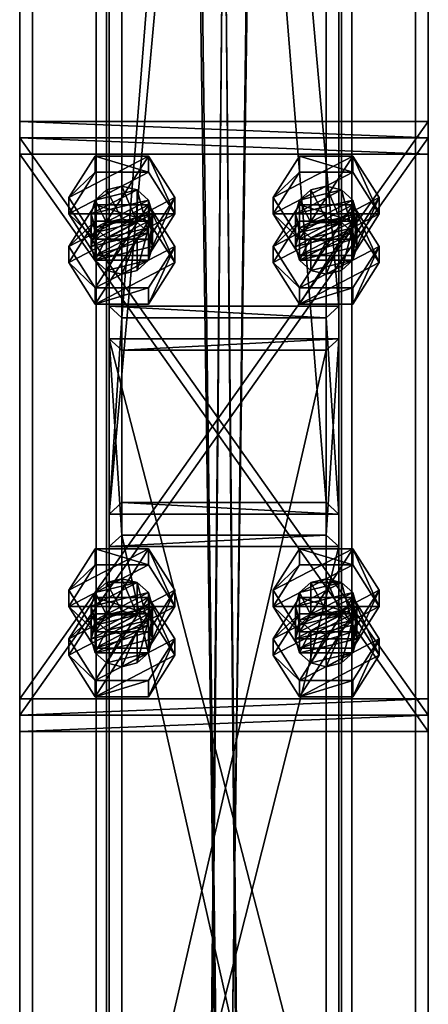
# Model space of a CAD drawing. Header units: millimetres. Extents: x -333 to 67333, y -930 to 39730.
# Tile 272 of 656: x 11020 to 11180, y 13917 to 14303. Entities that reach past the tile are written whole.
import ezdxf

# ---------------------------------------------------------------- set-up
doc = ezdxf.new("R2010")
doc.units = ezdxf.units.MM
for name, color, linetype in [('4', 7, 'Continuous'), ('5', 7, 'Continuous'), ('6', 7, 'Continuous'), ('95', 7, 'Continuous'), ('99', 7, 'Continuous')]:
    doc.layers.add(name, color=color, linetype=linetype)

msp = doc.modelspace()

# ---------------------------------------------------------------- meshes
at = {"layer": '4', "color": 171}
mesh = msp.add_polyface(dxfattribs=at)
corners = [(11140, 14113.33, 5199.43), (11060, 14113.33, 5199.43), (11060, 15107.66, 3080), (11140, 15107.66, 3080), (11060, 14185.75, 5233.41), (11060, 15196.03, 3080), (11140, 14185.75, 5233.41), (11140, 15196.03, 3080), (11145, 14108.8, 5197.31), (11145, 14190.28, 5235.53), (11145, 15201.55, 3080), (11145, 15102.14, 3080), (11055, 14190.28, 5235.53), (11055, 15201.55, 3080), (11055, 14108.8, 5197.31), (11055, 15102.14, 3080)]
mesh.append_faces([[corners[k] for k in face] for face in [(0, 2, 3, 3), (1, 5, 2, 2), (4, 7, 5, 5), (6, 3, 7, 7), (8, 10, 11, 11), (9, 13, 10, 10), (12, 15, 13, 13), (14, 11, 15, 15)]], dxfattribs={"vtx0": -1, "color": 171})
mesh.append_faces([[corners[k] for k in face] for face in [(9, 6, 12, 12), (6, 8, 0, 0), (0, 8, 1, 1), (12, 4, 14, 14), (4, 12, 6, 6), (14, 1, 8, 8), (11, 3, 15, 15), (3, 10, 7, 7), (7, 10, 5, 5), (15, 2, 13, 13), (2, 15, 3, 3), (13, 5, 10, 10)]], dxfattribs={"vtx0": -1, "vtx1": -1, "color": 171})
mesh.append_faces([[corners[k] for k in face] for face in [(6, 9, 8, 8), (14, 4, 1, 1), (3, 11, 10, 10), (13, 2, 5, 5)]], dxfattribs={"vtx0": -1, "vtx2": -1, "vtx3": -1, "color": 171})
mesh.append_faces([[corners[k] for k in face] for face in [(0, 1, 2, 2), (1, 4, 5, 5), (4, 6, 7, 7), (6, 0, 3, 3), (8, 9, 10, 10), (9, 12, 13, 13), (12, 14, 15, 15), (14, 8, 11, 11)]], dxfattribs={"vtx2": -1, "vtx3": -1, "color": 171})
mesh = msp.add_polyface(dxfattribs=at)
corners = [(11140, 13744.47, 5985.67), (11060, 13744.47, 5985.67), (11060, 14100.59, 5226.59), (11140, 14100.59, 5226.59), (11060, 13824.82, 6002.74), (11060, 14173.01, 5260.57), (11140, 13824.82, 6002.74), (11140, 14173.01, 5260.57), (11145, 13739.44, 5984.6), (11145, 13829.84, 6003.81), (11145, 14177.54, 5262.69), (11145, 14096.06, 5224.47), (11055, 13829.84, 6003.81), (11055, 14177.54, 5262.69), (11055, 13739.44, 5984.6), (11055, 14096.06, 5224.47)]
mesh.append_faces([[corners[k] for k in face] for face in [(0, 2, 3, 3), (1, 5, 2, 2), (4, 7, 5, 5), (6, 3, 7, 7), (8, 10, 11, 11), (9, 13, 10, 10), (12, 15, 13, 13), (14, 11, 15, 15)]], dxfattribs={"vtx0": -1, "color": 171})
mesh.append_faces([[corners[k] for k in face] for face in [(9, 6, 12, 12), (6, 8, 0, 0), (0, 8, 1, 1), (12, 4, 14, 14), (4, 12, 6, 6), (14, 1, 8, 8), (11, 3, 15, 15), (3, 10, 7, 7), (7, 10, 5, 5), (15, 2, 13, 13), (2, 15, 3, 3), (13, 5, 10, 10)]], dxfattribs={"vtx0": -1, "vtx1": -1, "color": 171})
mesh.append_faces([[corners[k] for k in face] for face in [(6, 9, 8, 8), (14, 4, 1, 1), (3, 11, 10, 10), (13, 2, 5, 5)]], dxfattribs={"vtx0": -1, "vtx2": -1, "vtx3": -1, "color": 171})
mesh.append_faces([[corners[k] for k in face] for face in [(0, 1, 2, 2), (1, 4, 5, 5), (4, 6, 7, 7), (6, 0, 3, 3), (8, 9, 10, 10), (9, 12, 13, 13), (12, 14, 15, 15), (14, 8, 11, 11)]], dxfattribs={"vtx2": -1, "vtx3": -1, "color": 171})
at = {"layer": '5', "color": 131}
mesh = msp.add_polyface(dxfattribs=at)
corners = [(11146, 9415, 2984), (11054, 9415, 2984), (11054, 19384.97, 2984), (11146, 19384.97, 2984), (11054, 9415, 3076), (11054, 19384.97, 3076), (11146, 9415, 3076), (11146, 19384.97, 3076), (11150, 9415, 2980), (11150, 9415, 3080), (11150, 19384.97, 3080), (11150, 19384.97, 2980), (11050, 9415, 3080), (11050, 19384.97, 3080), (11050, 9415, 2980), (11050, 19384.97, 2980)]
mesh.append_faces([[corners[k] for k in face] for face in [(0, 2, 3, 3), (1, 5, 2, 2), (4, 7, 5, 5), (6, 3, 7, 7), (8, 10, 11, 11), (9, 13, 10, 10), (12, 15, 13, 13), (14, 11, 15, 15)]], dxfattribs={"vtx0": -1, "color": 131})
mesh.append_faces([[corners[k] for k in face] for face in [(9, 6, 12, 12), (6, 8, 0, 0), (0, 8, 1, 1), (12, 4, 14, 14), (4, 12, 6, 6), (14, 1, 8, 8), (11, 3, 15, 15), (3, 10, 7, 7), (7, 10, 5, 5), (15, 2, 13, 13), (2, 15, 3, 3), (13, 5, 10, 10)]], dxfattribs={"vtx0": -1, "vtx1": -1, "color": 131})
mesh.append_faces([[corners[k] for k in face] for face in [(6, 9, 8, 8), (14, 4, 1, 1), (3, 11, 10, 10), (13, 2, 5, 5)]], dxfattribs={"vtx0": -1, "vtx2": -1, "vtx3": -1, "color": 131})
mesh.append_faces([[corners[k] for k in face] for face in [(0, 1, 2, 2), (1, 4, 5, 5), (4, 6, 7, 7), (6, 0, 3, 3), (8, 9, 10, 10), (9, 12, 13, 13), (12, 14, 15, 15), (14, 8, 11, 11)]], dxfattribs={"vtx2": -1, "vtx3": -1, "color": 131})
at = {"layer": '6', "color": 2}
mesh = msp.add_polyface(dxfattribs=at)
corners = [(11180, 19380.14, 7183.53), (11020, 19380.14, 7183.53), (11020, 7954.94, 4755.1), (11180, 7954.94, 4755.1), (11180, 19380.14, 7347.1), (11180, 7921.68, 4911.61), (11020, 19380.14, 7347.1), (11020, 7921.68, 4911.61), (11025, 7953.9, 4759.99), (11175, 7953.9, 4759.99), (11175, 7922.72, 4906.72), (11025, 7922.72, 4906.72), (11175, 19380.14, 7188.64), (11175, 19380.14, 7341.99), (11025, 19380.14, 7188.64), (11025, 19380.14, 7341.99)]
mesh.append_faces([[corners[k] for k in face] for face in [(0, 2, 3, 3), (4, 3, 5, 5), (6, 5, 7, 7), (1, 7, 2, 2), (12, 10, 9, 9), (14, 9, 8, 8), (15, 8, 11, 11), (13, 11, 10, 10)]], dxfattribs={"vtx0": -1, "color": 2})
mesh.append_faces([[corners[k] for k in face] for face in [(2, 8, 3, 3), (8, 7, 11, 11), (11, 7, 10, 10), (3, 9, 5, 5), (9, 3, 8, 8), (5, 10, 7, 7), (0, 12, 1, 1), (12, 4, 13, 13), (13, 4, 15, 15), (1, 14, 6, 6), (14, 1, 12, 12), (6, 15, 4, 4)]], dxfattribs={"vtx0": -1, "vtx1": -1, "color": 2})
mesh.append_faces([[corners[k] for k in face] for face in [(8, 2, 7, 7), (5, 9, 10, 10), (12, 0, 4, 4), (6, 14, 15, 15)]], dxfattribs={"vtx0": -1, "vtx2": -1, "vtx3": -1, "color": 2})
mesh.append_faces([[corners[k] for k in face] for face in [(0, 1, 2, 2), (4, 0, 3, 3), (6, 4, 5, 5), (1, 6, 7, 7), (12, 13, 10, 10), (14, 12, 9, 9), (15, 14, 8, 8), (13, 15, 11, 11)]], dxfattribs={"vtx2": -1, "vtx3": -1, "color": 2})
at = {"layer": '95', "color": 7}
mesh = msp.add_polyface(dxfattribs=at)
corners = [(11048, 14213.75, 5279.68), (11049.61, 14221.06, 5249.97), (11048, 14226.49, 5252.52), (11072, 14213.75, 5279.68), (11070.39, 14219.18, 5282.23), (11070.39, 14231.92, 5255.07), (11072, 14226.49, 5252.52), (11066, 14223.16, 5284.1), (11066, 14235.9, 5256.94), (11060, 14224.61, 5284.78), (11060, 14237.36, 5257.62), (11054, 14223.16, 5284.1), (11054, 14235.9, 5256.94), (11049.61, 14219.18, 5282.23), (11049.61, 14231.92, 5255.07), (11054, 14217.08, 5248.11), (11070.39, 14221.06, 5249.97), (11039.22, 14226.49, 5252.52), (11049.61, 14216.57, 5231.3), (11039.22, 14232.86, 5238.94), (11070.39, 14210.2, 5244.88), (11080.78, 14226.49, 5252.52), (11080.78, 14232.86, 5238.94), (11070.39, 14242.79, 5260.17), (11070.39, 14249.16, 5246.59), (11049.61, 14242.79, 5260.17), (11049.61, 14249.16, 5246.59), (11049.61, 14210.2, 5244.88), (11070.39, 14216.57, 5231.3), (11080.78, 14207.38, 5293.26), (11070.39, 14223.68, 5300.91), (11070.39, 14230.05, 5287.33), (11049.61, 14223.68, 5300.91), (11049.61, 14230.05, 5287.33), (11039.22, 14213.75, 5279.68)]
mesh.append_faces([[corners[k] for k in face] for face in [(0, 1, 2, 2), (3, 5, 6, 6), (4, 8, 5, 5), (7, 10, 8, 8), (9, 12, 10, 10), (11, 14, 12, 12), (13, 2, 14, 14), (7, 11, 9, 9), (14, 10, 12, 12), (17, 18, 19, 19), (21, 24, 22, 22), (23, 26, 24, 24), (25, 19, 26, 26), (23, 17, 25, 25), (19, 24, 26, 26), (22, 18, 28, 28), (30, 33, 31, 31), (32, 34, 33, 33), (34, 31, 33, 33)]], dxfattribs={"vtx0": -1, "color": 7})
mesh.append_faces([[corners[k] for k in face] for face in [(10, 14, 8, 8), (8, 2, 5, 5), (5, 1, 6, 6), (6, 15, 16, 16), (21, 17, 23, 23), (24, 18, 22, 22)]], dxfattribs={"vtx0": -1, "vtx1": -1, "color": 7})
mesh.append_faces([[corners[k] for k in face] for face in [(7, 13, 11, 11), (8, 14, 2, 2), (5, 2, 1, 1), (21, 27, 17, 17), (24, 19, 18, 18)]], dxfattribs={"vtx0": -1, "vtx2": -1, "vtx3": -1, "color": 7})
mesh.append_faces([[corners[k] for k in face] for face in [(3, 4, 5, 5), (4, 7, 8, 8), (7, 9, 10, 10), (9, 11, 12, 12), (11, 13, 14, 14), (13, 0, 2, 2), (20, 21, 22, 22), (21, 23, 24, 24), (23, 25, 26, 26), (25, 17, 19, 19), (29, 30, 31, 31), (30, 32, 33, 33)]], dxfattribs={"vtx2": -1, "vtx3": -1, "color": 7})
mesh = msp.add_polyface(dxfattribs=at)
corners = [(11128, 14213.75, 5279.68), (11129.61, 14221.06, 5249.97), (11128, 14226.49, 5252.52), (11152, 14213.75, 5279.68), (11150.39, 14219.18, 5282.23), (11150.39, 14231.92, 5255.07), (11152, 14226.49, 5252.52), (11146, 14223.16, 5284.1), (11146, 14235.9, 5256.94), (11140, 14224.61, 5284.78), (11140, 14237.36, 5257.62), (11134, 14223.16, 5284.1), (11134, 14235.9, 5256.94), (11129.61, 14219.18, 5282.23), (11129.61, 14231.92, 5255.07), (11134, 14217.08, 5248.11), (11150.39, 14221.06, 5249.97), (11119.22, 14226.49, 5252.52), (11129.61, 14216.57, 5231.3), (11119.22, 14232.86, 5238.94), (11150.39, 14210.2, 5244.88), (11160.78, 14226.49, 5252.52), (11160.78, 14232.86, 5238.94), (11150.39, 14242.79, 5260.17), (11150.39, 14249.16, 5246.59), (11129.61, 14242.79, 5260.17), (11129.61, 14249.16, 5246.59), (11129.61, 14210.2, 5244.88), (11150.39, 14216.57, 5231.3), (11160.78, 14207.38, 5293.26), (11150.39, 14223.68, 5300.91), (11150.39, 14230.05, 5287.33), (11129.61, 14223.68, 5300.91), (11129.61, 14230.05, 5287.33), (11119.22, 14213.75, 5279.68)]
mesh.append_faces([[corners[k] for k in face] for face in [(0, 1, 2, 2), (3, 5, 6, 6), (4, 8, 5, 5), (7, 10, 8, 8), (9, 12, 10, 10), (11, 14, 12, 12), (13, 2, 14, 14), (7, 11, 9, 9), (14, 10, 12, 12), (17, 18, 19, 19), (21, 24, 22, 22), (23, 26, 24, 24), (25, 19, 26, 26), (23, 17, 25, 25), (19, 24, 26, 26), (22, 18, 28, 28), (30, 33, 31, 31), (32, 34, 33, 33), (34, 31, 33, 33)]], dxfattribs={"vtx0": -1, "color": 7})
mesh.append_faces([[corners[k] for k in face] for face in [(10, 14, 8, 8), (8, 2, 5, 5), (5, 1, 6, 6), (6, 15, 16, 16), (21, 17, 23, 23), (24, 18, 22, 22)]], dxfattribs={"vtx0": -1, "vtx1": -1, "color": 7})
mesh.append_faces([[corners[k] for k in face] for face in [(7, 13, 11, 11), (8, 14, 2, 2), (5, 2, 1, 1), (21, 27, 17, 17), (24, 19, 18, 18)]], dxfattribs={"vtx0": -1, "vtx2": -1, "vtx3": -1, "color": 7})
mesh.append_faces([[corners[k] for k in face] for face in [(3, 4, 5, 5), (4, 7, 8, 8), (7, 9, 10, 10), (9, 11, 12, 12), (11, 13, 14, 14), (13, 0, 2, 2), (20, 21, 22, 22), (21, 23, 24, 24), (23, 25, 26, 26), (25, 17, 19, 19), (29, 30, 31, 31), (30, 32, 33, 33)]], dxfattribs={"vtx2": -1, "vtx3": -1, "color": 7})
mesh = msp.add_polyface(dxfattribs=at)
corners = [(11048, 14213.75, 5279.68), (11049.61, 14208.32, 5277.13), (11049.61, 14221.06, 5249.97), (11054, 14204.34, 5275.27), (11054, 14217.08, 5248.11), (11060, 14202.89, 5274.59), (11060, 14215.63, 5247.43), (11066, 14204.34, 5275.27), (11066, 14217.08, 5248.11), (11070.39, 14208.32, 5277.13), (11070.39, 14221.06, 5249.97), (11072, 14213.75, 5279.68), (11072, 14226.49, 5252.52), (11070.39, 14219.18, 5282.23), (11066, 14223.16, 5284.1), (11049.61, 14219.18, 5282.23), (11039.22, 14226.49, 5252.52), (11049.61, 14210.2, 5244.88), (11049.61, 14216.57, 5231.3), (11070.39, 14210.2, 5244.88), (11070.39, 14216.57, 5231.3), (11080.78, 14232.86, 5238.94), (11080.78, 14226.49, 5252.52), (11039.22, 14207.38, 5293.26), (11049.61, 14191.08, 5285.62), (11049.61, 14197.45, 5272.04), (11039.22, 14213.75, 5279.68), (11070.39, 14191.08, 5285.62), (11070.39, 14197.45, 5272.04), (11080.78, 14207.38, 5293.26), (11080.78, 14213.75, 5279.68), (11070.39, 14230.05, 5287.33), (11049.61, 14223.68, 5300.91), (11070.39, 14223.68, 5300.91)]
mesh.append_faces([[corners[k] for k in face] for face in [(1, 4, 2, 2), (3, 6, 4, 4), (5, 8, 6, 6), (7, 10, 8, 8), (9, 12, 10, 10), (5, 9, 7, 7), (10, 6, 8, 8), (17, 20, 18, 18), (19, 21, 20, 20), (17, 22, 19, 19), (23, 25, 26, 26), (24, 28, 25, 25), (27, 30, 28, 28), (29, 31, 30, 30), (24, 29, 27, 27), (33, 23, 32, 32), (30, 25, 28, 28)]], dxfattribs={"vtx0": -1, "color": 7})
mesh.append_faces([[corners[k] for k in face] for face in [(9, 1, 11, 11), (11, 1, 13, 13), (13, 0, 14, 14), (29, 24, 33, 33), (31, 25, 30, 30)]], dxfattribs={"vtx0": -1, "vtx1": -1, "color": 7})
mesh.append_faces([[corners[k] for k in face] for face in [(9, 5, 3, 3), (9, 3, 1, 1), (13, 1, 0, 0), (14, 0, 15, 15), (12, 2, 4, 4), (10, 4, 6, 6), (33, 24, 23, 23), (31, 26, 25, 25)]], dxfattribs={"vtx0": -1, "vtx2": -1, "vtx3": -1, "color": 7})
mesh.append_faces([[corners[k] for k in face] for face in [(0, 1, 2, 2), (1, 3, 4, 4), (3, 5, 6, 6), (5, 7, 8, 8), (7, 9, 10, 10), (9, 11, 12, 12), (16, 17, 18, 18), (17, 19, 20, 20), (23, 24, 25, 25), (24, 27, 28, 28), (27, 29, 30, 30), (32, 23, 26, 26)]], dxfattribs={"vtx2": -1, "vtx3": -1, "color": 7})
mesh = msp.add_polyface(dxfattribs=at)
corners = [(11128, 14213.75, 5279.68), (11129.61, 14208.32, 5277.13), (11129.61, 14221.06, 5249.97), (11134, 14204.34, 5275.27), (11134, 14217.08, 5248.11), (11140, 14202.89, 5274.59), (11140, 14215.63, 5247.43), (11146, 14204.34, 5275.27), (11146, 14217.08, 5248.11), (11150.39, 14208.32, 5277.13), (11150.39, 14221.06, 5249.97), (11152, 14213.75, 5279.68), (11152, 14226.49, 5252.52), (11150.39, 14219.18, 5282.23), (11146, 14223.16, 5284.1), (11129.61, 14219.18, 5282.23), (11119.22, 14226.49, 5252.52), (11129.61, 14210.2, 5244.88), (11129.61, 14216.57, 5231.3), (11150.39, 14210.2, 5244.88), (11150.39, 14216.57, 5231.3), (11160.78, 14232.86, 5238.94), (11160.78, 14226.49, 5252.52), (11119.22, 14207.38, 5293.26), (11129.61, 14191.08, 5285.62), (11129.61, 14197.45, 5272.04), (11119.22, 14213.75, 5279.68), (11150.39, 14191.08, 5285.62), (11150.39, 14197.45, 5272.04), (11160.78, 14207.38, 5293.26), (11160.78, 14213.75, 5279.68), (11150.39, 14230.05, 5287.33), (11129.61, 14223.68, 5300.91), (11150.39, 14223.68, 5300.91)]
mesh.append_faces([[corners[k] for k in face] for face in [(1, 4, 2, 2), (3, 6, 4, 4), (5, 8, 6, 6), (7, 10, 8, 8), (9, 12, 10, 10), (5, 9, 7, 7), (10, 6, 8, 8), (17, 20, 18, 18), (19, 21, 20, 20), (17, 22, 19, 19), (23, 25, 26, 26), (24, 28, 25, 25), (27, 30, 28, 28), (29, 31, 30, 30), (24, 29, 27, 27), (33, 23, 32, 32), (30, 25, 28, 28)]], dxfattribs={"vtx0": -1, "color": 7})
mesh.append_faces([[corners[k] for k in face] for face in [(9, 1, 11, 11), (11, 1, 13, 13), (13, 0, 14, 14), (29, 24, 33, 33), (31, 25, 30, 30)]], dxfattribs={"vtx0": -1, "vtx1": -1, "color": 7})
mesh.append_faces([[corners[k] for k in face] for face in [(9, 5, 3, 3), (9, 3, 1, 1), (13, 1, 0, 0), (14, 0, 15, 15), (12, 2, 4, 4), (10, 4, 6, 6), (33, 24, 23, 23), (31, 26, 25, 25)]], dxfattribs={"vtx0": -1, "vtx2": -1, "vtx3": -1, "color": 7})
mesh.append_faces([[corners[k] for k in face] for face in [(0, 1, 2, 2), (1, 3, 4, 4), (3, 5, 6, 6), (5, 7, 8, 8), (7, 9, 10, 10), (9, 11, 12, 12), (16, 17, 18, 18), (17, 19, 20, 20), (23, 24, 25, 25), (24, 27, 28, 28), (27, 29, 30, 30), (32, 23, 26, 26)]], dxfattribs={"vtx2": -1, "vtx3": -1, "color": 7})
mesh = msp.add_polyface(dxfattribs=at)
corners = [(11048, 14059.85, 5207.48), (11049.61, 14067.16, 5177.77), (11048, 14072.59, 5180.32), (11072, 14059.85, 5207.48), (11070.39, 14065.28, 5210.03), (11070.39, 14078.02, 5182.87), (11072, 14072.59, 5180.32), (11066, 14069.25, 5211.89), (11066, 14082, 5184.73), (11060, 14070.71, 5212.57), (11060, 14083.45, 5185.41), (11054, 14069.25, 5211.89), (11054, 14082, 5184.73), (11049.61, 14065.28, 5210.03), (11049.61, 14078.02, 5182.87), (11054, 14063.18, 5175.9), (11070.39, 14067.16, 5177.77), (11039.22, 14072.59, 5180.32), (11049.61, 14062.66, 5159.09), (11039.22, 14078.96, 5166.74), (11070.39, 14056.29, 5172.67), (11080.78, 14072.59, 5180.32), (11080.78, 14078.96, 5166.74), (11070.39, 14088.88, 5187.96), (11070.39, 14095.25, 5174.38), (11049.61, 14088.88, 5187.96), (11049.61, 14095.25, 5174.38), (11049.61, 14056.29, 5172.67), (11070.39, 14062.66, 5159.09), (11080.78, 14053.48, 5221.06), (11070.39, 14069.77, 5228.7), (11070.39, 14076.14, 5215.12), (11049.61, 14069.77, 5228.7), (11049.61, 14076.14, 5215.12), (11039.22, 14059.85, 5207.48)]
mesh.append_faces([[corners[k] for k in face] for face in [(0, 1, 2, 2), (3, 5, 6, 6), (4, 8, 5, 5), (7, 10, 8, 8), (9, 12, 10, 10), (11, 14, 12, 12), (13, 2, 14, 14), (7, 11, 9, 9), (12, 8, 10, 10), (17, 18, 19, 19), (21, 24, 22, 22), (23, 26, 24, 24), (25, 19, 26, 26), (23, 17, 25, 25), (19, 24, 26, 26), (22, 18, 28, 28), (30, 33, 31, 31), (32, 34, 33, 33), (34, 31, 33, 33)]], dxfattribs={"vtx0": -1, "color": 7})
mesh.append_faces([[corners[k] for k in face] for face in [(8, 2, 5, 5), (5, 1, 6, 6), (6, 15, 16, 16), (21, 17, 23, 23), (24, 18, 22, 22)]], dxfattribs={"vtx0": -1, "vtx1": -1, "color": 7})
mesh.append_faces([[corners[k] for k in face] for face in [(7, 13, 11, 11), (8, 12, 14, 14), (8, 14, 2, 2), (5, 2, 1, 1), (21, 27, 17, 17), (24, 19, 18, 18)]], dxfattribs={"vtx0": -1, "vtx2": -1, "vtx3": -1, "color": 7})
mesh.append_faces([[corners[k] for k in face] for face in [(3, 4, 5, 5), (4, 7, 8, 8), (7, 9, 10, 10), (9, 11, 12, 12), (11, 13, 14, 14), (13, 0, 2, 2), (20, 21, 22, 22), (21, 23, 24, 24), (23, 25, 26, 26), (25, 17, 19, 19), (29, 30, 31, 31), (30, 32, 33, 33)]], dxfattribs={"vtx2": -1, "vtx3": -1, "color": 7})
mesh = msp.add_polyface(dxfattribs=at)
corners = [(11128, 14059.85, 5207.48), (11129.61, 14067.16, 5177.77), (11128, 14072.59, 5180.32), (11152, 14059.85, 5207.48), (11150.39, 14065.28, 5210.03), (11150.39, 14078.02, 5182.87), (11152, 14072.59, 5180.32), (11146, 14069.25, 5211.89), (11146, 14082, 5184.73), (11140, 14070.71, 5212.57), (11140, 14083.45, 5185.41), (11134, 14069.25, 5211.89), (11134, 14082, 5184.73), (11129.61, 14065.28, 5210.03), (11129.61, 14078.02, 5182.87), (11134, 14063.18, 5175.9), (11150.39, 14067.16, 5177.77), (11119.22, 14072.59, 5180.32), (11129.61, 14062.66, 5159.09), (11119.22, 14078.96, 5166.74), (11150.39, 14056.29, 5172.67), (11160.78, 14072.59, 5180.32), (11160.78, 14078.96, 5166.74), (11150.39, 14088.88, 5187.96), (11150.39, 14095.25, 5174.38), (11129.61, 14088.88, 5187.96), (11129.61, 14095.25, 5174.38), (11129.61, 14056.29, 5172.67), (11150.39, 14062.66, 5159.09), (11160.78, 14053.48, 5221.06), (11150.39, 14069.77, 5228.7), (11150.39, 14076.14, 5215.12), (11129.61, 14069.77, 5228.7), (11129.61, 14076.14, 5215.12), (11119.22, 14059.85, 5207.48)]
mesh.append_faces([[corners[k] for k in face] for face in [(0, 1, 2, 2), (3, 5, 6, 6), (4, 8, 5, 5), (7, 10, 8, 8), (9, 12, 10, 10), (11, 14, 12, 12), (13, 2, 14, 14), (7, 11, 9, 9), (12, 8, 10, 10), (17, 18, 19, 19), (21, 24, 22, 22), (23, 26, 24, 24), (25, 19, 26, 26), (23, 17, 25, 25), (19, 24, 26, 26), (22, 18, 28, 28), (30, 33, 31, 31), (32, 34, 33, 33), (34, 31, 33, 33)]], dxfattribs={"vtx0": -1, "color": 7})
mesh.append_faces([[corners[k] for k in face] for face in [(8, 2, 5, 5), (5, 1, 6, 6), (6, 15, 16, 16), (21, 17, 23, 23), (24, 18, 22, 22)]], dxfattribs={"vtx0": -1, "vtx1": -1, "color": 7})
mesh.append_faces([[corners[k] for k in face] for face in [(7, 13, 11, 11), (8, 12, 14, 14), (8, 14, 2, 2), (5, 2, 1, 1), (21, 27, 17, 17), (24, 19, 18, 18)]], dxfattribs={"vtx0": -1, "vtx2": -1, "vtx3": -1, "color": 7})
mesh.append_faces([[corners[k] for k in face] for face in [(3, 4, 5, 5), (4, 7, 8, 8), (7, 9, 10, 10), (9, 11, 12, 12), (11, 13, 14, 14), (13, 0, 2, 2), (20, 21, 22, 22), (21, 23, 24, 24), (23, 25, 26, 26), (25, 17, 19, 19), (29, 30, 31, 31), (30, 32, 33, 33)]], dxfattribs={"vtx2": -1, "vtx3": -1, "color": 7})
mesh = msp.add_polyface(dxfattribs=at)
corners = [(11048, 14059.85, 5207.48), (11049.61, 14054.41, 5204.93), (11049.61, 14067.16, 5177.77), (11054, 14050.44, 5203.06), (11054, 14063.18, 5175.9), (11060, 14048.98, 5202.38), (11060, 14061.72, 5175.22), (11066, 14050.44, 5203.06), (11066, 14063.18, 5175.9), (11070.39, 14054.41, 5204.93), (11070.39, 14067.16, 5177.77), (11072, 14059.85, 5207.48), (11072, 14072.59, 5180.32), (11070.39, 14065.28, 5210.03), (11066, 14069.25, 5211.89), (11049.61, 14065.28, 5210.03), (11039.22, 14072.59, 5180.32), (11049.61, 14056.29, 5172.67), (11049.61, 14062.66, 5159.09), (11070.39, 14056.29, 5172.67), (11070.39, 14062.66, 5159.09), (11080.78, 14078.96, 5166.74), (11080.78, 14072.59, 5180.32), (11039.22, 14053.48, 5221.06), (11049.61, 14037.18, 5213.41), (11049.61, 14043.55, 5199.83), (11039.22, 14059.85, 5207.48), (11070.39, 14037.18, 5213.41), (11070.39, 14043.55, 5199.83), (11080.78, 14053.48, 5221.06), (11080.78, 14059.85, 5207.48), (11070.39, 14076.14, 5215.12), (11049.61, 14069.77, 5228.7), (11070.39, 14069.77, 5228.7)]
mesh.append_faces([[corners[k] for k in face] for face in [(1, 4, 2, 2), (3, 6, 4, 4), (5, 8, 6, 6), (7, 10, 8, 8), (9, 12, 10, 10), (5, 9, 7, 7), (10, 6, 8, 8), (17, 20, 18, 18), (19, 21, 20, 20), (17, 22, 19, 19), (23, 25, 26, 26), (24, 28, 25, 25), (27, 30, 28, 28), (29, 31, 30, 30), (24, 29, 27, 27), (33, 23, 32, 32), (30, 25, 28, 28)]], dxfattribs={"vtx0": -1, "color": 7})
mesh.append_faces([[corners[k] for k in face] for face in [(9, 1, 11, 11), (11, 1, 13, 13), (13, 0, 14, 14), (29, 24, 33, 33), (31, 25, 30, 30)]], dxfattribs={"vtx0": -1, "vtx1": -1, "color": 7})
mesh.append_faces([[corners[k] for k in face] for face in [(9, 5, 3, 3), (9, 3, 1, 1), (13, 1, 0, 0), (14, 0, 15, 15), (12, 2, 4, 4), (10, 4, 6, 6), (33, 24, 23, 23), (31, 26, 25, 25)]], dxfattribs={"vtx0": -1, "vtx2": -1, "vtx3": -1, "color": 7})
mesh.append_faces([[corners[k] for k in face] for face in [(0, 1, 2, 2), (1, 3, 4, 4), (3, 5, 6, 6), (5, 7, 8, 8), (7, 9, 10, 10), (9, 11, 12, 12), (16, 17, 18, 18), (17, 19, 20, 20), (23, 24, 25, 25), (24, 27, 28, 28), (27, 29, 30, 30), (32, 23, 26, 26)]], dxfattribs={"vtx2": -1, "vtx3": -1, "color": 7})
mesh = msp.add_polyface(dxfattribs=at)
corners = [(11128, 14059.85, 5207.48), (11129.61, 14054.41, 5204.93), (11129.61, 14067.16, 5177.77), (11134, 14050.44, 5203.06), (11134, 14063.18, 5175.9), (11140, 14048.98, 5202.38), (11140, 14061.72, 5175.22), (11146, 14050.44, 5203.06), (11146, 14063.18, 5175.9), (11150.39, 14054.41, 5204.93), (11150.39, 14067.16, 5177.77), (11152, 14059.85, 5207.48), (11152, 14072.59, 5180.32), (11150.39, 14065.28, 5210.03), (11146, 14069.25, 5211.89), (11129.61, 14065.28, 5210.03), (11119.22, 14072.59, 5180.32), (11129.61, 14056.29, 5172.67), (11129.61, 14062.66, 5159.09), (11150.39, 14056.29, 5172.67), (11150.39, 14062.66, 5159.09), (11160.78, 14078.96, 5166.74), (11160.78, 14072.59, 5180.32), (11119.22, 14053.48, 5221.06), (11129.61, 14037.18, 5213.41), (11129.61, 14043.55, 5199.83), (11119.22, 14059.85, 5207.48), (11150.39, 14037.18, 5213.41), (11150.39, 14043.55, 5199.83), (11160.78, 14053.48, 5221.06), (11160.78, 14059.85, 5207.48), (11150.39, 14076.14, 5215.12), (11129.61, 14069.77, 5228.7), (11150.39, 14069.77, 5228.7)]
mesh.append_faces([[corners[k] for k in face] for face in [(1, 4, 2, 2), (3, 6, 4, 4), (5, 8, 6, 6), (7, 10, 8, 8), (9, 12, 10, 10), (5, 9, 7, 7), (10, 6, 8, 8), (17, 20, 18, 18), (19, 21, 20, 20), (17, 22, 19, 19), (23, 25, 26, 26), (24, 28, 25, 25), (27, 30, 28, 28), (29, 31, 30, 30), (24, 29, 27, 27), (33, 23, 32, 32), (30, 25, 28, 28)]], dxfattribs={"vtx0": -1, "color": 7})
mesh.append_faces([[corners[k] for k in face] for face in [(9, 1, 11, 11), (11, 0, 13, 13), (13, 0, 14, 14), (29, 24, 33, 33), (31, 25, 30, 30)]], dxfattribs={"vtx0": -1, "vtx1": -1, "color": 7})
mesh.append_faces([[corners[k] for k in face] for face in [(9, 5, 3, 3), (9, 3, 1, 1), (11, 1, 0, 0), (14, 0, 15, 15), (12, 2, 4, 4), (10, 4, 6, 6), (33, 24, 23, 23), (31, 26, 25, 25)]], dxfattribs={"vtx0": -1, "vtx2": -1, "vtx3": -1, "color": 7})
mesh.append_faces([[corners[k] for k in face] for face in [(0, 1, 2, 2), (1, 3, 4, 4), (3, 5, 6, 6), (5, 7, 8, 8), (7, 9, 10, 10), (9, 11, 12, 12), (16, 17, 18, 18), (17, 19, 20, 20), (23, 24, 25, 25), (24, 27, 28, 28), (27, 29, 30, 30), (32, 23, 26, 26)]], dxfattribs={"vtx2": -1, "vtx3": -1, "color": 7})
at = {"layer": '99', "color": 7}
mesh = msp.add_polyface(dxfattribs=at)
corners = [(11180, 14262.71, 5269.51), (11020, 14262.71, 5269.51), (11020, 14036.38, 5163.33), (11180, 14036.38, 5163.33), (11020, 14256.33, 5283.09), (11020, 14030, 5176.91), (11180, 14256.33, 5283.09), (11180, 14030, 5176.91)]
mesh.append_faces([[corners[k] for k in face] for face in [(0, 2, 3, 3), (1, 5, 2, 2), (4, 7, 5, 5), (6, 3, 7, 7), (1, 6, 4, 4), (3, 5, 7, 7)]], dxfattribs={"vtx0": -1, "color": 7})
mesh.append_faces([[corners[k] for k in face] for face in [(0, 1, 2, 2), (1, 4, 5, 5), (4, 6, 7, 7), (6, 0, 3, 3), (1, 0, 6, 6), (3, 2, 5, 5)]], dxfattribs={"vtx2": -1, "vtx3": -1, "color": 7})
mesh = msp.add_polyface(dxfattribs=at)
corners = [(11180, 14256.33, 5283.09), (11020, 14256.33, 5283.09), (11020, 14030, 5176.91), (11180, 14030, 5176.91), (11020, 14249.96, 5296.67), (11020, 14023.63, 5190.49), (11180, 14249.96, 5296.67), (11180, 14023.63, 5190.49)]
mesh.append_faces([[corners[k] for k in face] for face in [(0, 2, 3, 3), (1, 5, 2, 2), (4, 7, 5, 5), (6, 3, 7, 7), (1, 6, 4, 4), (3, 5, 7, 7)]], dxfattribs={"vtx0": -1, "color": 7})
mesh.append_faces([[corners[k] for k in face] for face in [(0, 1, 2, 2), (1, 4, 5, 5), (4, 6, 7, 7), (6, 0, 3, 3), (1, 0, 6, 6), (3, 2, 5, 5)]], dxfattribs={"vtx2": -1, "vtx3": -1, "color": 7})

doc.saveas('drawing.dxf')
